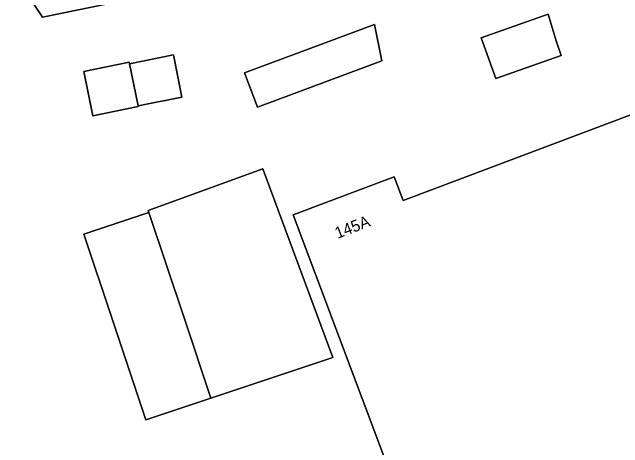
# Model space of a CAD drawing. Extents: x 162989 to 165008, y 383432 to 384338.
# Drawn here: x 163454.1 to 163506.8, y 383988.8 to 384026.4 of the extents above; entities that cross this region are included whole.
import ezdxf

# ---------------------------------------------------------------- set-up
doc = ezdxf.new("R2010")
doc.units = 0
for name, color, linetype in [('IMGEO_Erf', 7, 'Continuous'), ('IMGEO_Pand', 7, 'Continuous'), ('IMGEO_Pand_nummerreeks', 7, 'Continuous')]:
    doc.layers.add(name, color=color, linetype=linetype)

msp = doc.modelspace()

# ---------------------------------------------------------------- linework, layer by layer
at = {"layer": 'IMGEO_Erf'}
msp.add_lwpolyline([(163527.117, 384050.695), (163506.394, 384046.506), (163502.447, 384045.7), (163500, 384045.203), (163485.829, 384042.347), (163485.854, 384041.829), (163482.158, 384041.04), (163483.151, 384036.14), (163484.447, 384029.827), (163481.519, 384029.227), (163480.918, 384032.197), (163480.886, 384032.353), (163476.921, 384031.55), (163476.678, 384031.5), (163469.673, 384030.08), (163462.793, 384028.685), (163462.215, 384028.568), (163462.506, 384027.135), (163456.714, 384025.961), (163455.847, 384027.273), (163455.189, 384030.471), (163454.196, 384035.371), (163450.784, 384034.639)], dxfattribs=at)
for points in [[(163494.574, 384024.183), (163500.373, 384026.213), (163501.062, 384023.927), (163501.475, 384022.653), (163495.852, 384020.684)], [(163474.157, 384021.162), (163485.369, 384025.338), (163486.012, 384022.206), (163475.26, 384018.201)], [(163468.748, 384019.07), (163464.967, 384018.304), (163464.977, 384018.256), (163461.054, 384017.46), (163460.279, 384021.281), (163464.203, 384022.076), (163464.229, 384021.946), (163468.01, 384022.713)], [(163512.78, 384019.52), (163517.596, 384021.33), (163517.602, 384021.312), (163522.074, 384008.545), (163517.22, 384006.845), (163516.902, 384006.734), (163531.836, 383963.34), (163540.597, 383966.345), (163547.208, 383947.343), (163539.715, 383944.773), (163529.174, 383946.763), (163524.305, 383960.758), (163515.657, 383957.792), (163512.188, 383967.069), (163496.303, 383961.101), (163478.352, 384008.908), (163487.081, 384012.188), (163487.846, 384010.15)], [(163465.896, 384009.104), (163465.841, 384009.275), (163475.73, 384012.878), (163481.771, 383996.578), (163471.242, 383993.069), (163465.634, 383991.2), (163462.7, 384000), (163460.288, 384007.235)]]:
    msp.add_lwpolyline(points, close=True, dxfattribs=at)
at = {"layer": 'IMGEO_Pand'}
for points in [[(163461.173, 384036.786), (163454.196, 384035.371), (163455.189, 384030.471), (163455.847, 384027.273), (163456.714, 384025.961), (163462.506, 384027.135), (163462.215, 384028.568), (163462.793, 384028.685)], [(163500.373, 384026.213), (163494.574, 384024.183), (163495.852, 384020.684), (163501.475, 384022.653), (163501.062, 384023.927)], [(163475.26, 384018.201), (163486.012, 384022.206), (163485.369, 384025.338), (163474.157, 384021.162)], [(163464.229, 384021.946), (163464.967, 384018.304), (163468.748, 384019.07), (163468.01, 384022.713)], [(163464.229, 384021.946), (163464.203, 384022.076), (163460.279, 384021.281), (163461.054, 384017.46), (163464.977, 384018.256), (163464.967, 384018.304)], [(163516.902, 384006.734), (163517.22, 384006.845), (163522.074, 384008.545), (163517.602, 384021.312), (163517.596, 384021.33), (163512.78, 384019.52), (163487.846, 384010.15), (163487.081, 384012.188), (163478.352, 384008.908), (163496.303, 383961.101), (163512.188, 383967.069), (163515.657, 383957.792), (163524.305, 383960.758), (163529.174, 383946.763), (163539.715, 383944.773), (163547.208, 383947.343), (163540.597, 383966.345), (163531.836, 383963.34)], [(163465.896, 384009.104), (163468.931, 384000), (163471.242, 383993.069), (163481.771, 383996.578), (163475.73, 384012.878), (163465.841, 384009.275)], [(163465.634, 383991.2), (163471.242, 383993.069), (163468.931, 384000), (163465.896, 384009.104), (163460.288, 384007.235), (163462.7, 384000)]]:
    msp.add_lwpolyline(points, close=True, dxfattribs=at)

# ---------------------------------------------------------------- texts
at = {"layer": 'IMGEO_Pand_nummerreeks'}
msp.add_text('145A', height=1, rotation=21.2625, dxfattribs=at).set_placement((163482.181, 384006.818))

doc.saveas('drawing.dxf')
